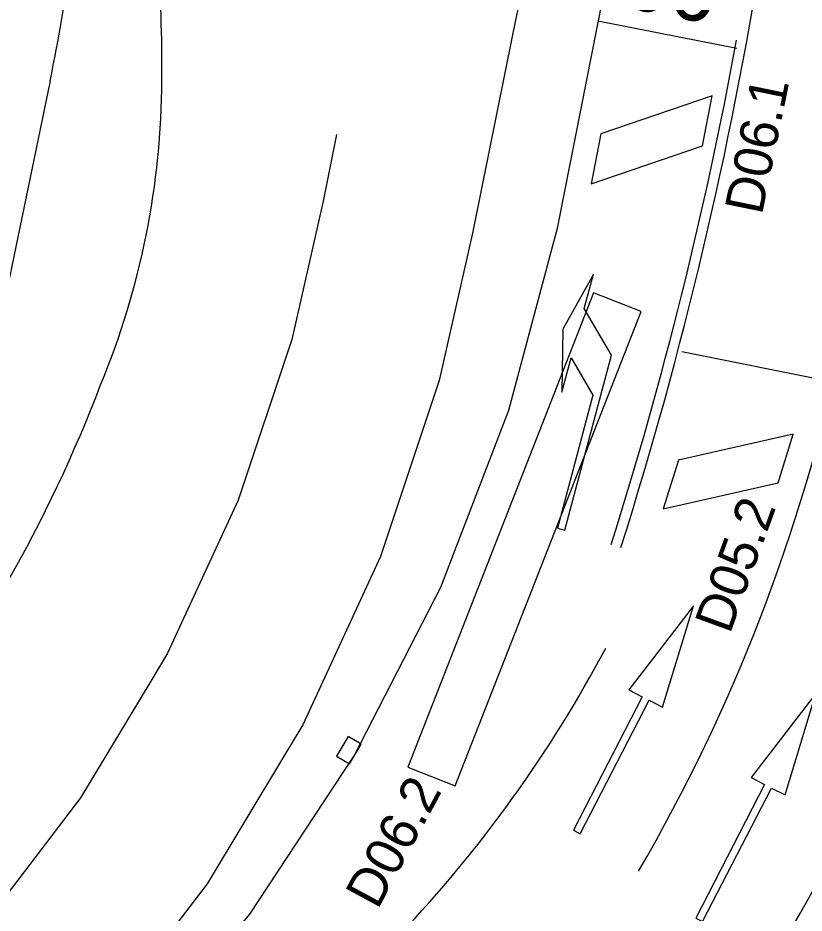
# Model space of a CAD drawing. Extents: x 81065 to 81486, y 452384 to 452681.
# Drawn here: x 81209.97 to 81225.4, y 452493.67 to 452511.24 of the extents above; entities that cross this region are included whole.
import ezdxf

# ---------------------------------------------------------------- set-up
doc = ezdxf.new("R2010")
doc.units = 0
for name, color, linetype in [('B-BH-VH-KANTOPSLUITING-GV', 7, 'Continuous'), ('B-SRI-KOLK_COMBINATIE-S', 7, 'Continuous'), ('B-WE-VW-MARKERING_DWARS_STOPSTREEP_030-G', 7, 'Continuous'), ('B-WE-VW-MARKERING_LANGS_STREEP_13_010-G', 7, 'Continuous'), ('B-WE-VW-MARKERING_LANGS_STREEP_13_030-G', 7, 'Continuous'), ('B-WE-VW-MARKERING_LANGS_STREEP_DOORGETROKKEN_010-G', 7, 'Continuous'), ('B-WE-VW-MARKERING_PIJL-S', 7, 'Continuous'), ('N-OI-KL-VRI_LUS_DETECTIE-G', 7, 'Continuous'), ('N-OI-KL-VRI_LUS_DETECTIE-T18', 7, 'Continuous'), ('N-WE-VW-VRI_RICHTINGNUMMER-T25', 7, 'Continuous')]:
    doc.layers.add(name, color=color, linetype=linetype)

msp = doc.modelspace()

# ---------------------------------------------------------------- linework, layer by layer
at = {"layer": 'B-BH-VH-KANTOPSLUITING-GV'}
msp.add_line((81210.601, 452510.004), (81208.674, 452500.699), dxfattribs=at)
for points in [[(81216.352, 452496.426), (81216.569, 452496.755), (81218.27, 452500.065), (81219.607, 452503.538), (81220.564, 452507.135), (81220.599, 452507.305), (81221.657, 452512.681)], [(81219.858, 452511.805), (81219.677, 452510.904)], [(81219.677, 452510.904), (81218.893, 452507.014), (81218.238, 452504.118), (81217.085, 452500.666), (81215.56, 452497.36), (81215.184, 452496.736)], [(81215.184, 452496.736), (81213.682, 452494.242), (81211.474, 452491.348), (81209.365, 452489.136), (81206.477, 452486.625), (81203.342, 452484.43), (81199.995, 452482.573), (81157.091, 452458.458), (81156.072, 452457.868), (81151.131, 452454.729), (81146.282, 452451.196), (81140.808, 452446.932)], [(81141.843, 452446.719), (81147.942, 452451.449), (81151.636, 452454.16), (81156.157, 452457.017), (81157.59, 452457.827), (81191.478, 452476.863), (81200.364, 452481.854), (81203.771, 452483.726), (81206.967, 452485.937), (81209.919, 452488.465), (81212.154, 452490.776), (81214.522, 452493.647), (81216.352, 452496.426)]]:
    msp.add_lwpolyline(points, dxfattribs=at)
for centre, radius, start, end in [((81162.15, 452519.853), 49.442, 348.5103, 354.2705), ((81189.62, 452510.355), 23.176, 359.2027, 11.4777), ((81197.062, 452510.067), 15.732, 337.4667, 359.8735), ((81204.782, 452509.244), 27.961, 315.7914, 350.3166), ((81185.996, 452513.776), 27.387, 321.1335, 339.1711)]:
    msp.add_arc(centre, radius, start, end, dxfattribs=at)
at = {"layer": 'B-SRI-KOLK_COMBINATIE-S'}
for p, q in [((81216.449, 452497.133), (81216.223, 452496.746)), ((81216.704, 452496.985), (81216.449, 452497.133)), ((81216.478, 452496.598), (81216.704, 452496.985)), ((81216.223, 452496.746), (81216.478, 452496.598))]:
    msp.add_line(p, q, dxfattribs=at)
at = {"layer": 'B-WE-VW-MARKERING_DWARS_STOPSTREEP_030-G'}
for p, q in [((81221.385, 452511.177), (81224.078, 452510.647)), ((81223.002, 452504.688), (81228.847, 452503.514))]:
    msp.add_line(p, q, dxfattribs=at)
at = {"layer": 'B-WE-VW-MARKERING_LANGS_STREEP_13_010-G'}
for points in [[(81216.223, 452508.951), (81215.959, 452507.641), (81215.345, 452504.926), (81214.292, 452501.773), (81212.905, 452498.767), (81212.614, 452498.284)], [(81212.614, 452498.284), (81211.197, 452495.931), (81209.189, 452493.299), (81207.291, 452491.308), (81204.627, 452488.992), (81201.75, 452486.977), (81198.532, 452485.192), (81155.604, 452461.064), (81154.515, 452460.433), (81149.442, 452457.21), (81144.476, 452453.592), (81136.944, 452447.725)]]:
    msp.add_lwpolyline(points, dxfattribs=at)
msp.add_arc((81191.876, 452512.085), 35.017, 329.8334, 348.0069, dxfattribs=at)
at = {"layer": 'B-WE-VW-MARKERING_LANGS_STREEP_13_030-G'}
for centre, radius, start, end in [((81198.778, 452510.937), 25.735, 301.091, 332.0351), ((81200.266, 452508.145), 28.94, 309.535, 335.7286)]:
    msp.add_arc(centre, radius, start, end, dxfattribs=at)
at = {"layer": 'B-WE-VW-MARKERING_LANGS_STREEP_DOORGETROKKEN_010-G'}
for radius, end in [(81.855, 350.92873), (81.655, 349.61985)]:
    msp.add_arc((81143.756, 452525.514), radius, 342.45729, end, dxfattribs=at)
at = {"layer": 'B-WE-VW-MARKERING_PIJL-S'}
for p, q in [((81221.264, 452506.21), (81220.665, 452505.127)), ((81221.084, 452505.533), (81221.264, 452506.21)), ((81221.616, 452504.616), (81221.084, 452505.533)), ((81220.665, 452505.127), (81220.647, 452503.89)), ((81220.647, 452503.89), (81220.827, 452504.567)), ((81220.703, 452501.185), (81221.616, 452504.616)), ((81220.827, 452504.567), (81221.252, 452503.833)), ((81221.252, 452503.833), (81220.558, 452501.224)), ((81220.558, 452501.224), (81220.703, 452501.185))]:
    msp.add_line(p, q, dxfattribs=at)
for points in [[(81223.23, 452499.7), (81221.957, 452498.05), (81222.223, 452497.913), (81220.872, 452495.291), (81221.005, 452495.222), (81222.357, 452497.844), (81222.623, 452497.706)], [(81225.631, 452497.977), (81224.359, 452496.327), (81224.625, 452496.19), (81223.273, 452493.568), (81223.407, 452493.499), (81224.758, 452496.121), (81225.025, 452495.984)]]:
    msp.add_lwpolyline(points, close=True, dxfattribs=at)
at = {"layer": 'N-OI-KL-VRI_LUS_DETECTIE-G'}
for p, q in [((81223.596, 452509.712), (81221.413, 452508.961)), ((81223.406, 452508.731), (81223.596, 452509.712)), ((81221.413, 452508.961), (81221.222, 452507.98)), ((81221.222, 452507.98), (81223.406, 452508.731)), ((81221.267, 452505.839), (81217.621, 452496.528)), ((81222.199, 452505.477), (81221.267, 452505.839)), ((81218.552, 452496.165), (81222.199, 452505.477)), ((81225.184, 452503.065), (81222.933, 452502.555)), ((81224.889, 452502.109), (81225.184, 452503.065)), ((81222.933, 452502.555), (81222.636, 452501.601)), ((81222.636, 452501.601), (81224.889, 452502.109)), ((81217.621, 452496.528), (81218.552, 452496.165))]:
    msp.add_line(p, q, dxfattribs=at)

# ---------------------------------------------------------------- texts
at = {"layer": 'N-OI-KL-VRI_LUS_DETECTIE-T18'}
for s, rotation, p in [('D06.1', 78.3917, (81224.57, 452507.353)), ('D05.2', 70.0033, (81223.941, 452499.126)), ('D06.2', 61.5527, (81217.027, 452493.716))]:
    msp.add_text(s, height=0.75, rotation=rotation, dxfattribs=at).set_placement(p)
at = {"layer": 'N-WE-VW-VRI_RICHTINGNUMMER-T25'}
msp.add_text('06', height=1.2, rotation=348.8664, dxfattribs=at).set_placement((81221.818, 452511.459))

doc.saveas('drawing.dxf')
